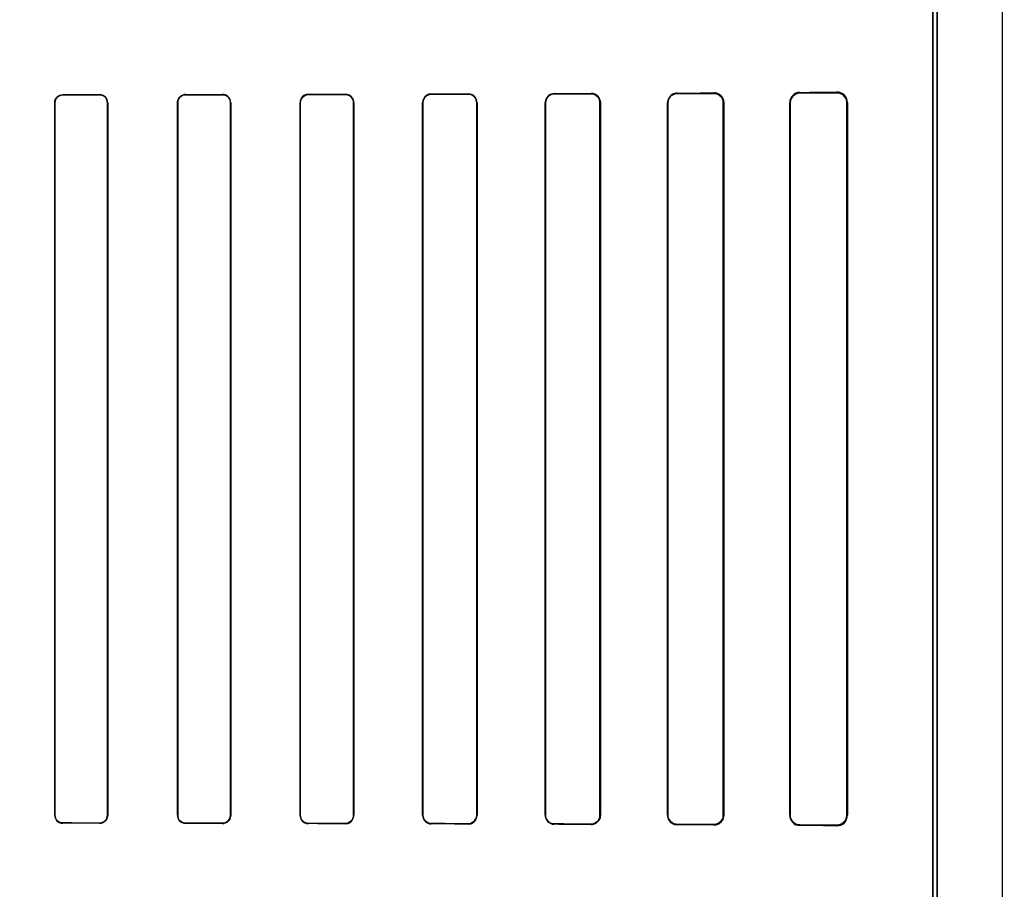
# Model space of a CAD drawing. Header units: millimetres. Extents: x 0 to 297, y 0 to 210.
# Tile 439 of 499: x 242.658 to 242.939, y 157.774 to 158.022. Entities that reach past the tile are written whole.
import ezdxf

# ---------------------------------------------------------------- set-up
doc = ezdxf.new("R2010")
doc.units = ezdxf.units.MM
doc.header["$LTSCALE"] = 16.335
doc.layers.get('0').update_dxf_attribs({"linetype": 'CONTINUOUS'})
for name, color, linetype in [('AXES_REF', 7, 'CONTINUOUS'), ('INTFCLR_1', 7, 'CONTINUOUS'), ('INTFCLR_72935', 7, 'CONTINUOUS')]:
    doc.layers.add(name, color=color, linetype=linetype)

msp = doc.modelspace()

# ---------------------------------------------------------------- linework, layer by layer
at = {"color": 7, "linetype": 'Continuous'}
for radius in [6.787079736, 6.7865, 6.743039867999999]:
    msp.add_circle((241.4889109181, 154.7114647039), radius, dxfattribs=at)
for radius, start, end in [(6.72, 278.2771290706, 261.7228709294), (6.874, 113.0826918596, 346.8308908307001)]:
    msp.add_arc((241.4889109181, 154.7114647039), radius, start, end, dxfattribs=at)
at = {"layer": 'AXES_REF', "color": 9, "linetype": 'Continuous'}
msp.add_circle((241.4889109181, 154.7114647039), 4.150003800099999, dxfattribs=at)
msp.add_arc((241.4889109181, 154.7114647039), 6.191158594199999, 94.4118118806, 85.5881881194, dxfattribs=at)
at = {"layer": 'INTFCLR_1', "color": 6, "linetype": 'Continuous'}
for p, q in [((242.9379587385, 159.0304665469), (242.9379587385, 157.1614547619)), ((242.9181930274, 158.3777682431), (242.9181930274, 157.5341412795)), ((242.9194273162, 157.5341413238), (242.9194273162, 158.3777682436)), ((242.6680661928, 157.9979547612), (242.6680661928, 157.7949547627)), ((242.6681431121, 157.9979547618), (242.6681431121, 157.7949547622)), ((242.6830875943, 157.7949547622), (242.6830875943, 157.9979547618)), ((242.6831658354, 157.7949547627), (242.6831658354, 157.9979547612)), ((242.7030186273, 157.9979547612), (242.7030186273, 157.7949547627)), ((242.7030984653, 157.9979547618), (242.7030984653, 157.7949547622)), ((242.7181382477, 157.7949547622), (242.7181382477, 157.9979547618)), ((242.7182200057, 157.7949547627), (242.7182200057, 157.9979547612)), ((242.7379555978, 157.9979547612), (242.7379555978, 157.7949547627)), ((242.7380396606, 157.9979547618), (242.7380396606, 157.7949547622)), ((242.7532040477, 157.7949547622), (242.7532040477, 157.9979547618)), ((242.7532908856, 157.7949547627), (242.7532908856, 157.9979547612)), ((242.7728742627, 157.9979547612), (242.7728742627, 157.7949547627)), ((242.7729644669, 157.9979547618), (242.7729644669, 157.7949547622)), ((242.7882878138, 157.7949547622), (242.7882878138, 157.9979547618)), ((242.7883821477, 157.7949547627), (242.7883821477, 157.9979547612)), ((242.8077697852, 157.9979547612), (242.8077697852, 157.7949547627)), ((242.8078692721, 157.9979547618), (242.8078692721, 157.7949547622)), ((242.8233942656, 157.7949547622), (242.8233942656, 157.9979547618)), ((242.8235003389, 157.7949547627), (242.8235003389, 157.9979547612)), ((242.8426329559, 157.9979547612), (242.8426329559, 157.7949547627)), ((242.8427477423, 157.9979547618), (242.8427477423, 157.7949547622)), ((242.8585322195, 157.7949547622), (242.8585322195, 157.9979547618)), ((242.8586591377, 157.7949547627), (242.8586591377, 157.9979547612)), ((242.8774417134, 157.9979547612), (242.8774417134, 157.7949547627)), ((242.8775869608, 157.9979547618), (242.8775869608, 157.7949547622)), ((242.8937220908, 157.7949547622), (242.8937220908, 157.9979547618)), ((242.8938995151, 157.7949547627), (242.8938995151, 157.9979547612))]:
    msp.add_line(p, q, dxfattribs=at)
at = {"layer": 'INTFCLR_1', "color": 9, "linetype": 'Continuous'}
for p, q in [((242.6703566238, 158.0001707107), (242.6703566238, 158.0002478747)), ((242.6808566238, 158.0002609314), (242.6808566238, 158.000182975)), ((242.7053566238, 158.0002162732), (242.7053566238, 158.0002964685)), ((242.7158566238, 158.0003139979), (242.7158566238, 158.0002326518)), ((242.7403566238, 158.0002761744), (242.7403566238, 158.0003607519)), ((242.7508566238, 158.0003835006), (242.7508566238, 158.0002972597)), ((242.7753566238, 158.0003527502), (242.7753566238, 158.0004437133)), ((242.7858566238, 158.0004729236), (242.7858566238, 158.0003794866)), ((242.8103566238, 158.0004498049), (242.8103566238, 158.0005504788)), ((242.8208566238, 158.0005884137), (242.8208566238, 158.0004837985)), ((242.8453566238, 158.0005740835), (242.8453566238, 158.0006909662)), ((242.8558566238, 158.0007425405), (242.8558566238, 158.0006184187)), ((242.8803566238, 158.0007396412), (242.8803566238, 158.0008897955)), ((242.8908566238, 158.0009709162), (242.8908566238, 158.0008018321)), ((242.6680661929, 157.9979547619), (242.6681431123, 157.9979547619)), ((242.6830875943, 157.9979547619), (242.6831658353, 157.9979547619)), ((242.7030186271, 157.9979547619), (242.7030984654, 157.9979547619)), ((242.7181382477, 157.9979547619), (242.7182200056, 157.9979547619)), ((242.7379555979, 157.9979547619), (242.7380396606, 157.9979547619)), ((242.7532040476, 157.9979547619), (242.7532908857, 157.9979547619)), ((242.7728742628, 157.9979547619), (242.772964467, 157.9979547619)), ((242.7882878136, 157.9979547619), (242.7883821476, 157.9979547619)), ((242.8077697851, 157.9979547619), (242.8078692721, 157.9979547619)), ((242.8233942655, 157.9979547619), (242.8235003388, 157.9979547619)), ((242.8426329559, 157.9979547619), (242.8427477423, 157.9979547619)), ((242.8585322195, 157.9979547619), (242.8586591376, 157.9979547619)), ((242.8774417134, 157.9979547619), (242.8775869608, 157.9979547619)), ((242.8937220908, 157.9979547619), (242.8938995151, 157.9979547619)), ((242.6681431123, 157.7949547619), (242.6680661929, 157.7949547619)), ((242.6703566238, 157.7926616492), (242.6703566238, 157.7927388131)), ((242.6808566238, 157.7927265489), (242.6808566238, 157.7926485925)), ((242.6831658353, 157.7949547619), (242.6830875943, 157.7949547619)), ((242.7030984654, 157.7949547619), (242.7030186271, 157.7949547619)), ((242.7053566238, 157.7926130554), (242.7053566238, 157.7926932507)), ((242.7158566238, 157.7926768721), (242.7158566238, 157.7925955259)), ((242.7182200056, 157.7949547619), (242.7181382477, 157.7949547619)), ((242.7380396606, 157.7949547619), (242.7379555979, 157.7949547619)), ((242.7403566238, 157.7925487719), (242.7403566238, 157.7926333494)), ((242.7508566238, 157.7926122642), (242.7508566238, 157.7925260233)), ((242.7532908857, 157.7949547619), (242.7532040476, 157.7949547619)), ((242.772964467, 157.7949547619), (242.7728742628, 157.7949547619)), ((242.7753566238, 157.7924658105), (242.7753566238, 157.7925567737)), ((242.7858566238, 157.7925300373), (242.7858566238, 157.7924366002)), ((242.7883821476, 157.7949547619), (242.7882878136, 157.7949547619)), ((242.8078692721, 157.7949547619), (242.8077697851, 157.7949547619)), ((242.8103566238, 157.7923590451), (242.8103566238, 157.7924597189)), ((242.8208566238, 157.7924257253), (242.8208566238, 157.7923211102)), ((242.8235003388, 157.7949547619), (242.8233942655, 157.7949547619)), ((242.8427477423, 157.7949547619), (242.8426329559, 157.7949547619)), ((242.8453566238, 157.7922185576), (242.8453566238, 157.7923354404)), ((242.8558566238, 157.7922911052), (242.8558566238, 157.7921669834)), ((242.8586591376, 157.7949547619), (242.8585322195, 157.7949547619)), ((242.8775869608, 157.7949547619), (242.8774417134, 157.7949547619)), ((242.8938995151, 157.7949547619), (242.8937220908, 157.7949547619)), ((242.8803566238, 157.7920197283), (242.8803566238, 157.7921698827)), ((242.8908566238, 157.7921076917), (242.8908566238, 157.7919386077))]:
    msp.add_line(p, q, dxfattribs=at)
at = {"layer": 'INTFCLR_1', "color": 7, "linetype": 'Continuous'}
for points in [[(242.8567094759, 158.0004821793), (242.8566219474, 158.0005096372), (242.8565324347, 158.0005343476), (242.8564410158, 158.0005561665), (242.8563478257, 158.000574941), (242.856252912, 158.0005905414), (242.8561562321, 158.0006028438), (242.856057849, 158.0006116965), (242.8559579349, 158.0006169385), (242.8558566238, 158.0006184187)], [(242.8917132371, 158.0006756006), (242.8916290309, 158.0007001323), (242.8915421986, 158.0007225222), (242.891452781, 158.0007425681), (242.8913611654, 158.000760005), (242.8912670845, 158.0007747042), (242.8911696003, 158.0007865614), (242.8910684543, 158.0007952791), (242.8909640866, 158.000800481), (242.8908566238, 158.0008018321)], [(242.8217284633, 157.7924661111), (242.8216387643, 157.7924368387), (242.8215470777, 157.7924105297), (242.8214534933, 157.7923873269), (242.8213581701, 157.7923673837), (242.821261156, 157.7923508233), (242.8211623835, 157.7923377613), (242.821061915, 157.7923283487), (242.8209599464, 157.7923227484), (242.8208566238, 157.7923211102)], [(242.8558566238, 157.7922911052), (242.8559519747, 157.7922923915), (242.8560481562, 157.7922971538), (242.8561450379, 157.7923054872), (242.8562432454, 157.7923175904), (242.8563418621, 157.7923334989), (242.8564384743, 157.7923527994), (242.8565322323, 157.7923751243), (242.8566238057, 157.7924004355), (242.8567131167, 157.7924285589)], [(242.8908566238, 157.7921076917), (242.8909640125, 157.7921090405), (242.8910683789, 157.7921142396), (242.8911695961, 157.7921229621), (242.8912672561, 157.7921348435), (242.8913615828, 157.7921495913), (242.8914534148, 157.7921670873), (242.8915429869, 157.7921871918), (242.8916299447, 157.7922096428), (242.8917142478, 157.7922342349)]]:
    msp.add_lwpolyline(points, dxfattribs=at)
at = {"layer": 'INTFCLR_1', "color": 6, "linetype": 'Continuous'}
for centre, radius, start, end in [((242.8803770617, 157.9979544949), 0.0029353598, 90.3989323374, 179.9948019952), ((242.8908827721, 157.997954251), 0.003016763, 0.0096903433, 90.4966240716), ((242.8803770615, 157.794955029), 0.0029353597, 180.005197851, 269.601072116), ((242.8908827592, 157.7949552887), 0.0030167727, 269.5036238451, 359.9900095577)]:
    msp.add_arc(centre, radius, start, end, dxfattribs=at)
for centre, major_axis, ratio, start_param, end_param in [((242.5531066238, 158.0014547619), (0.3650864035, 0), 0.0034906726, -1.2438455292, -1.2133136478), ((242.5531066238, 158.0014547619), (0.3860864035, 0), 0.0034906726, -1.2622347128, -1.2335556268), ((242.5531066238, 158.0014547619), (0.3650864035, 0), 0.0034906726, -1.140627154, -1.1087454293), ((242.5531066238, 158.0014547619), (0.3860864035, 0), 0.0034906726, -1.165444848, -1.1356558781), ((242.5531066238, 158.0014547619), (0.3650864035, 0), 0.0034906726, -1.0322457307, -0.9983944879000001), ((242.5531066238, 158.0014547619), (0.3860864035, 0), 0.0034906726, -1.0644388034, -1.0330623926), ((242.5531066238, 158.0014547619), (0.3650864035, 0), 0.0034906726, -0.9162996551, -0.8795209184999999), ((242.5531066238, 158.0014547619), (0.3860864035, 0), 0.0034906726, -0.9573995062, -0.9237350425), ((242.5531066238, 158.0014547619), (0.3650864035, 0), 0.0034906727, -0.7888979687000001, -0.7475038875), ((242.5531066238, 158.0014547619), (0.3860864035, 0), 0.0034906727, -0.8415583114, -0.8044638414), ((242.5531066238, 158.0014547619), (0.3650864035, 0), 0.0034906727, -0.642674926, -0.5930216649), ((242.5531066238, 158.0014547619), (0.3860864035, 0), 0.0034906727, -0.7121557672, -0.6694696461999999), ((242.5531066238, 158.0014547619), (0.3650864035, 0), 0.0034906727, -0.4592997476, -0.3894356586), ((242.5531066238, 158.0014547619), (0.3860864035, 0), 0.0034906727, -0.5593349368, -0.5057648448), ((242.5531066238, 157.791454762), (0.3860864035, 0), 0.0034906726, 1.2335556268, 1.2622347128), ((242.5531066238, 157.791454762), (0.3650864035, 0), 0.0034906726, 1.2133136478, 1.2438455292), ((242.5531066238, 157.7914547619), (0.3860864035, 0), 0.0034906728, 1.1356558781, 1.165444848), ((242.5531066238, 157.7914547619), (0.3650864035, 0), 0.0034906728, 1.1087454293, 1.140627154), ((242.5531066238, 157.7914547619), (0.3860864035, 0), 0.0034906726, 1.0330623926, 1.0644388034), ((242.5531066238, 157.7914547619), (0.3650864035, 0), 0.0034906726, 0.9983944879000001, 1.0322457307), ((242.5531066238, 157.7914547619), (0.3860864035, 0), 0.0034906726, 0.9237350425, 0.9573995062), ((242.5531066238, 157.7914547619), (0.3650864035, 0), 0.0034906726, 0.8795209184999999, 0.9162996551), ((242.5531066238, 157.791454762), (0.3860864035, 0), 0.0034906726, 0.8044638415, 0.8415583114), ((242.5531066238, 157.791454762), (0.3650864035, 0), 0.0034906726, 0.7475038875, 0.7888979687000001), ((242.5531066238, 157.7914547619), (0.3860864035, 0), 0.0034906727, 0.6694696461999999, 0.7121557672), ((242.5531066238, 157.7914547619), (0.3650864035, 0), 0.0034906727, 0.5930216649, 0.642674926), ((242.5531066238, 157.7914547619), (0.3860864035, 0), 0.0034906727, 0.5057648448, 0.5593349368), ((242.5531066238, 157.7914547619), (0.3650864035, 0), 0.0034906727, 0.3894356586, 0.4592997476)]:
    msp.add_ellipse(centre, major_axis=major_axis, ratio=ratio, start_param=start_param, end_param=end_param, dxfattribs=at)
for points, knots in [([(242.6680661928, 157.9979547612), (242.6680661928, 157.9984741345), (242.6684807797, 157.9996798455), (242.6697080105, 158.0002471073), (242.6703566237, 158.0002478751)], [0, 0, 0, 0, 0.4446738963, 1, 1, 1, 1]), ([(242.6703566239, 158.0001707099), (242.6697813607, 158.0001700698), (242.6686031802, 157.9996845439), (242.6681431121, 157.9985093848), (242.6681431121, 157.9979547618)], [0, 0, 0, 0, 0.5091339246, 1, 1, 1, 1]), ([(242.6831658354, 157.9979547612), (242.6831658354, 157.9984683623), (242.6827576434, 157.9996807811), (242.6815189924, 158.0002617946), (242.6808566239, 158.000260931)], [0, 0, 0, 0, 0.4367466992, 1, 1, 1, 1]), ([(242.6830875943, 157.9979547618), (242.6830875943, 157.9984524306), (242.6826916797, 157.9996241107), (242.6814951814, 158.0001837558), (242.6808566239, 158.0001829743)], [0, 0, 0, 0, 0.4380012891, 1, 1, 1, 1]), ([(242.705356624, 158.0002964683), (242.7048032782, 158.000295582), (242.7035685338, 157.9998449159), (242.7030186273, 157.9985945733), (242.7030186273, 157.9979547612)], [0, 0, 0, 0, 0.4637660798, 1, 1, 1, 1]), ([(242.705356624, 158.0002162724), (242.7049042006, 158.0002155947), (242.7037285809, 157.9998681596), (242.7030984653, 157.9986507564), (242.7030984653, 157.9979547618)], [0, 0, 0, 0, 0.3939538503, 1, 1, 1, 1]), ([(242.7182200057, 157.9979547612), (242.7182200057, 157.9984711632), (242.7178119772, 157.9997098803), (242.7165431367, 158.0003151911), (242.7158566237, 158.0003139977)], [0, 0, 0, 0, 0.4292917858, 1, 1, 1, 1]), ([(242.7181382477, 157.9979547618), (242.7181382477, 157.9984558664), (242.717741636, 157.9996523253), (242.7165169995, 158.0002337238), (242.7158566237, 158.0002326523)], [0, 0, 0, 0, 0.4314357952, 1, 1, 1, 1]), ([(242.7403566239, 158.0003607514), (242.7397763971, 158.0003595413), (242.7385061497, 157.9998828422), (242.7379555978, 157.9986003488), (242.7379555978, 157.9979547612)], [0, 0, 0, 0, 0.4733403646, 1, 1, 1, 1]), ([(242.7403566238, 158.0002761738), (242.7398830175, 158.000275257), (242.7386746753, 157.9999087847), (242.7380396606, 157.9986603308), (242.7380396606, 157.9979547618)], [0, 0, 0, 0, 0.4016424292, 1, 1, 1, 1]), ([(242.7532908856, 157.9979547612), (242.7532908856, 157.9984740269), (242.7528837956, 157.9997469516), (242.7515754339, 158.0003851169), (242.7508566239, 158.0003835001)], [0, 0, 0, 0, 0.4194129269, 1, 1, 1, 1]), ([(242.7532040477, 157.9979547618), (242.7532040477, 157.9984596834), (242.7528071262, 157.9996881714), (242.7515459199, 158.0002986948), (242.7508566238, 158.0002972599)], [0, 0, 0, 0, 0.4228048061, 1, 1, 1, 1]), ([(242.7753566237, 158.0004437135), (242.774885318, 158.0004424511), (242.7735985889, 158.0000858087), (242.7728742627, 157.9987444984), (242.7728742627, 157.9979547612)], [0, 0, 0, 0, 0.3737436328, 1, 1, 1, 1]), ([(242.7753566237, 158.0003527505), (242.7749081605, 158.0003516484), (242.7736695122, 158.0000138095), (242.7729644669, 157.998720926), (242.7729644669, 157.9979547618)], [0, 0, 0, 0, 0.3692194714, 1, 1, 1, 1]), ([(242.7883821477, 157.9979547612), (242.7883821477, 157.9984747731), (242.7879791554, 157.9997910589), (242.7866196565, 158.0004751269), (242.7858566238, 158.0004729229)], [0, 0, 0, 0, 0.4052942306, 1, 1, 1, 1]), ([(242.7882878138, 157.9979547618), (242.7882878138, 157.9984633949), (242.7878915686, 157.9997323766), (242.7865837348, 158.0003814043), (242.7858566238, 158.0003794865)], [0, 0, 0, 0, 0.4115998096, 1, 1, 1, 1]), ([(242.8103566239, 158.0005504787), (242.8098370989, 158.0005486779), (242.8084901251, 158.00014719), (242.8077697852, 157.9987518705), (242.8077697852, 157.9979547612)], [0, 0, 0, 0, 0.3945870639, 1, 1, 1, 1]), ([(242.8103566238, 158.0004498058), (242.8098379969, 158.0004481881), (242.8085384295, 158.0000432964), (242.8078692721, 157.9987032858), (242.8078692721, 157.9979547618)], [0, 0, 0, 0, 0.4092870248, 1, 1, 1, 1]), ([(242.8235003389, 157.9979547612), (242.8235003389, 157.9984586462), (242.8231207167, 157.9998277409), (242.8216925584, 158.0005915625), (242.8208566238, 158.0005884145)], [0, 0, 0, 0, 0.3760825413, 1, 1, 1, 1]), ([(242.8233942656, 157.9979547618), (242.8233942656, 157.9984604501), (242.8230080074, 157.9997799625), (242.8216389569, 158.0004864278), (242.8208566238, 158.0004837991)], [0, 0, 0, 0, 0.392607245, 1, 1, 1, 1]), ([(242.8453566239, 158.0006909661), (242.8448520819, 158.0006886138), (242.8434427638, 158.0003079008), (242.8426329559, 157.9988338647), (242.8426329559, 157.9979547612)], [0, 0, 0, 0, 0.3646494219, 1, 1, 1, 1]), ([(242.8453566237, 158.0005740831), (242.8448920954, 158.0005722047), (242.8435464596, 158.000226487), (242.8427477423, 157.9988135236), (242.8427477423, 157.9979547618)], [0, 0, 0, 0, 0.351042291, 1, 1, 1, 1]), ([(242.8586591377, 157.9979547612), (242.8586591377, 157.9984364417), (242.8583078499, 157.9998748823), (242.8567895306, 158.000747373), (242.8558566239, 158.000742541)], [0, 0, 0, 0, 0.3405065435, 1, 1, 1, 1]), ([(242.8803566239, 158.0007396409), (242.879815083, 158.0007366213), (242.8783756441, 158.0003200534), (242.8775869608, 157.9988230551), (242.8775869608, 157.9979547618)], [0, 0, 0, 0, 0.3841203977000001, 1, 1, 1, 1]), ([(242.6680661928, 157.7949547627), (242.6680661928, 157.794441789), (242.6684740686, 157.7932375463), (242.6697019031, 157.7926624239), (242.6703566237, 157.7926616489)], [0, 0, 0, 0, 0.4393046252, 1, 1, 1, 1]), ([(242.6681431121, 157.7949547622), (242.6681431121, 157.7944515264), (242.6685452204, 157.7932860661), (242.6697310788, 157.7927395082), (242.6703566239, 157.7927388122)], [0, 0, 0, 0, 0.4458222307, 1, 1, 1, 1]), ([(242.6808566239, 157.792648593), (242.6813970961, 157.7926478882), (242.6826156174, 157.7930837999), (242.6831658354, 157.7943182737), (242.6831658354, 157.7949547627)], [0, 0, 0, 0, 0.4592100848, 1, 1, 1, 1]), ([(242.6808566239, 157.7927265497), (242.6814382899, 157.7927258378), (242.6826263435, 157.7932156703), (242.6830875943, 157.7943987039), (242.6830875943, 157.7949547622)], [0, 0, 0, 0, 0.5112541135, 1, 1, 1, 1]), ([(242.7030186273, 157.7949547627), (242.7030186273, 157.7944389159), (242.7034265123, 157.7932111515), (242.7046806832, 157.7926141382), (242.705356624, 157.7926130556)], [0, 0, 0, 0, 0.4328342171, 1, 1, 1, 1]), ([(242.7030984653, 157.7949547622), (242.7030984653, 157.7944545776), (242.7034945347, 157.7932683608), (242.7047056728, 157.7926942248), (242.705356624, 157.7926932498)], [0, 0, 0, 0, 0.434513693, 1, 1, 1, 1]), ([(242.7158566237, 157.7925955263), (242.7164192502, 157.7925945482), (242.7176682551, 157.7930508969), (242.7182200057, 157.7943127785), (242.7182200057, 157.7949547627)], [0, 0, 0, 0, 0.4670612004, 1, 1, 1, 1]), ([(242.7158566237, 157.7926768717), (242.7163162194, 157.7926761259), (242.7175045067, 157.7930268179), (242.7181382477, 157.7942552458), (242.7181382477, 157.7949547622)], [0, 0, 0, 0, 0.3965069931, 1, 1, 1, 1]), ([(242.7379555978, 157.7949547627), (242.7379555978, 157.7944357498), (242.73836296, 157.7931770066), (242.7396520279, 157.792550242), (242.7403566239, 157.7925487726)], [0, 0, 0, 0, 0.4241651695, 1, 1, 1, 1]), ([(242.7380396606, 157.7949547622), (242.7380396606, 157.7944506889), (242.7384362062, 157.793235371), (242.7396798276, 157.7926346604), (242.7403566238, 157.7926333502)], [0, 0, 0, 0, 0.4268657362, 1, 1, 1, 1]), ([(242.7508566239, 157.7925260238), (242.7513078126, 157.792525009), (242.7525666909, 157.7928589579), (242.7532908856, 157.7941726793), (242.7532908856, 157.7949547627)], [0, 0, 0, 0, 0.3658474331, 1, 1, 1, 1]), ([(242.7508566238, 157.7926122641), (242.7514239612, 157.7926110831), (242.7526661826, 157.7930737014), (242.7532040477, 157.7943256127), (242.7532040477, 157.7949547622)], [0, 0, 0, 0, 0.4741698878, 1, 1, 1, 1]), ([(242.7728742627, 157.7949547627), (242.7728742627, 157.7944326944), (242.7732800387, 157.7931342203), (242.7746141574, 157.7924677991), (242.7753566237, 157.7924658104)], [0, 0, 0, 0, 0.4128532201, 1, 1, 1, 1]), ([(242.7729644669, 157.7949547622), (242.7729644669, 157.7944465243), (242.7733609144, 157.7931941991), (242.7746460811, 157.7925585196), (242.7753566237, 157.7925567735)], [0, 0, 0, 0, 0.417004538, 1, 1, 1, 1]), ([(242.7858566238, 157.792436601), (242.7863424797, 157.7924351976), (242.787652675, 157.7927985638), (242.7883821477, 157.7941599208), (242.7883821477, 157.7949547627)], [0, 0, 0, 0, 0.3793690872, 1, 1, 1, 1]), ([(242.7858566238, 157.7925300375), (242.7863173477, 157.7925288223), (242.7875769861, 157.7928719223), (242.7882878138, 157.7941830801), (242.7882878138, 157.7949547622)], [0, 0, 0, 0, 0.3738418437, 1, 1, 1, 1]), ([(242.8077697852, 157.7949547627), (242.8077697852, 157.7944367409), (242.8081640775, 157.7930881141), (242.809557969, 157.7923618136), (242.8103566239, 157.7923590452)], [0, 0, 0, 0, 0.3934298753, 1, 1, 1, 1]), ([(242.8078692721, 157.7949547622), (242.8078692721, 157.7944451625), (242.8082617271, 157.7931468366), (242.8095997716, 157.7924620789), (242.8103566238, 157.7924597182)], [0, 0, 0, 0, 0.4023826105, 1, 1, 1, 1]), ([(242.8208566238, 157.7924257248), (242.8213638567, 157.7924240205), (242.822684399, 157.7928084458), (242.8233942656, 157.7941740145), (242.8233942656, 157.7949547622)], [0, 0, 0, 0, 0.3938216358, 1, 1, 1, 1]), ([(242.8426329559, 157.7949547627), (242.8426329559, 157.794458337), (242.8429992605, 157.793049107), (242.8444701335, 157.7922226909), (242.8453566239, 157.7922185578)], [0, 0, 0, 0, 0.3589677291, 1, 1, 1, 1]), ([(242.8427477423, 157.7949547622), (242.8427477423, 157.7944600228), (242.843117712, 157.7931060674), (242.8445253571, 157.7923388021), (242.8453566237, 157.7923354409)], [0, 0, 0, 0, 0.3731030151, 1, 1, 1, 1]), ([(242.8558566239, 157.7921669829), (242.8563963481, 157.7921641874), (242.8578503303, 157.7925650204), (242.8586591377, 157.7940745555), (242.8586591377, 157.7949547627)], [0, 0, 0, 0, 0.3801090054, 1, 1, 1, 1]), ([(242.8775869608, 157.7949547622), (242.8775869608, 157.7944790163), (242.8779312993, 157.79305232), (242.8794284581, 157.7921750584), (242.8803566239, 157.792169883)], [0, 0, 0, 0, 0.3388682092, 1, 1, 1, 1])]:
    msp.add_open_spline(points, degree=3, knots=knots, dxfattribs=at)
at = {"layer": 'INTFCLR_1', "color": 7, "linetype": 'Continuous'}
for points, knots in [([(242.8585322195, 157.9979547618), (242.8585323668, 157.998418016), (242.8581938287, 157.9997974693), (242.8567445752, 158.0006034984), (242.8558566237, 158.0006184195)], [0, 0, 0, 0, 0.3428133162, 1, 1, 1, 1]), ([(242.8937220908, 157.9979547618), (242.8937218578, 157.9984413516), (242.8933682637, 157.9999131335), (242.8918150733, 158.0007955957), (242.8908566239, 158.0008018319)], [0, 0, 0, 0, 0.3367264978, 1, 1, 1, 1]), ([(242.8208566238, 157.7923211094), (242.821395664, 157.792324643), (242.8227719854, 157.7927257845), (242.8235059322, 157.7941514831), (242.8235003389, 157.7949547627)], [0, 0, 0, 0, 0.4015729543, 1, 1, 1, 1]), ([(242.8235003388, 157.7949547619), (242.82350034, 157.7944824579), (242.8232065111, 157.7933950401), (242.8222916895, 157.7926611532), (242.8217284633, 157.7924661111)], [0, 0, 0, 0, 0.4420893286, 1, 1, 1, 1]), ([(242.8558566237, 157.7922911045), (242.8563577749, 157.7922980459), (242.8577411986, 157.7926511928), (242.8585364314, 157.7941011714), (242.8585322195, 157.7949547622)], [0, 0, 0, 0, 0.3699432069, 1, 1, 1, 1]), ([(242.8908566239, 157.7921076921), (242.8914310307, 157.7921121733), (242.8929215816, 157.7925295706), (242.8937254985, 157.7940763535), (242.8937220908, 157.7949547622)], [0, 0, 0, 0, 0.3953804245, 1, 1, 1, 1])]:
    msp.add_open_spline(points, degree=3, knots=knots, dxfattribs=at)
at = {"layer": 'INTFCLR_72935', "color": 6, "linetype": 'Continuous'}
for p, q in [((242.9379587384, 159.0304783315), (242.9379587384, 157.1614547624)), ((242.9181930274, 157.5320914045), (242.9181930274, 158.3798181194)), ((242.919427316, 158.3810712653), (242.919427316, 157.5308382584)), ((242.6680661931, 157.7949547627), (242.6680661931, 157.9979547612)), ((242.6681431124, 157.7949547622), (242.6681431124, 157.9979547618)), ((242.6830875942, 157.9979547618), (242.6830875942, 157.7949547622)), ((242.6831658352, 157.9979547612), (242.6831658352, 157.7949547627)), ((242.7030186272, 157.7949547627), (242.7030186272, 157.9979547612)), ((242.7030984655, 157.7949547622), (242.7030984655, 157.9979547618)), ((242.7181382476, 157.9979547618), (242.7181382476, 157.7949547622)), ((242.7182200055, 157.9979547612), (242.7182200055, 157.7949547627)), ((242.737955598, 157.7949547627), (242.737955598, 157.9979547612)), ((242.7380396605, 157.7949547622), (242.7380396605, 157.9979547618)), ((242.7532040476, 157.9979547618), (242.7532040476, 157.7949547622)), ((242.7532908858, 157.9979547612), (242.7532908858, 157.7949547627)), ((242.7728742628, 157.7949547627), (242.7728742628, 157.9979547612)), ((242.7729644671, 157.7949547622), (242.7729644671, 157.9979547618)), ((242.7882878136, 157.9979547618), (242.7882878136, 157.7949547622)), ((242.7883821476, 157.9979547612), (242.7883821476, 157.7949547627)), ((242.8077697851, 157.7949547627), (242.8077697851, 157.9979547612)), ((242.8078692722, 157.7949547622), (242.8078692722, 157.9979547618)), ((242.8233942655, 157.9979547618), (242.8233942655, 157.7949547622)), ((242.8235003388, 157.9979547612), (242.8235003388, 157.7949547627)), ((242.842632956, 157.7949547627), (242.842632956, 157.9979547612)), ((242.8427477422, 157.7949547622), (242.8427477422, 157.9979547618)), ((242.8585322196, 157.9979547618), (242.8585322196, 157.7949547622)), ((242.8586591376, 157.9979547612), (242.8586591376, 157.7949547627)), ((242.8774417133, 157.7949547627), (242.8774417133, 157.9979547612)), ((242.8775869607, 157.7949547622), (242.8775869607, 157.9979547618)), ((242.8937220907, 157.9979547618), (242.8937220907, 157.7949547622)), ((242.8938995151, 157.9979547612), (242.8938995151, 157.7949547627))]:
    msp.add_line(p, q, dxfattribs=at)
at = {"layer": 'INTFCLR_72935', "color": 9, "linetype": 'Continuous'}
for p, q in [((242.6703566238, 158.0002478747), (242.6703566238, 158.0001707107)), ((242.6808566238, 158.000182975), (242.6808566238, 158.0002609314)), ((242.7053566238, 158.0002964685), (242.7053566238, 158.0002162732)), ((242.7158566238, 158.0002326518), (242.7158566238, 158.0003139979)), ((242.7403566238, 158.0003607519), (242.7403566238, 158.0002761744)), ((242.7508566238, 158.0002972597), (242.7508566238, 158.0003835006)), ((242.7753566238, 158.0004437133), (242.7753566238, 158.0003527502)), ((242.7858566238, 158.0003794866), (242.7858566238, 158.0004729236)), ((242.8103566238, 158.0005504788), (242.8103566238, 158.0004498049)), ((242.8208566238, 158.0004837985), (242.8208566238, 158.0005884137)), ((242.8453566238, 158.0006909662), (242.8453566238, 158.0005740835)), ((242.8558566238, 158.0006184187), (242.8558566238, 158.0007425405)), ((242.8803566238, 158.0008897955), (242.8803566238, 158.0007396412)), ((242.8908566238, 158.0008018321), (242.8908566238, 158.0009709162)), ((242.6681431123, 157.9979547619), (242.6680661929, 157.9979547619)), ((242.6831658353, 157.9979547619), (242.6830875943, 157.9979547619)), ((242.7030984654, 157.9979547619), (242.7030186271, 157.9979547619)), ((242.7182200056, 157.9979547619), (242.7181382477, 157.9979547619)), ((242.7380396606, 157.9979547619), (242.7379555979, 157.9979547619)), ((242.7532908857, 157.9979547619), (242.7532040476, 157.9979547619)), ((242.772964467, 157.9979547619), (242.7728742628, 157.9979547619)), ((242.7883821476, 157.9979547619), (242.7882878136, 157.9979547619)), ((242.8078692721, 157.9979547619), (242.8077697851, 157.9979547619)), ((242.8235003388, 157.9979547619), (242.8233942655, 157.9979547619)), ((242.8427477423, 157.9979547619), (242.8426329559, 157.9979547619)), ((242.8586591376, 157.9979547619), (242.8585322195, 157.9979547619)), ((242.8775869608, 157.9979547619), (242.8774417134, 157.9979547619)), ((242.8938995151, 157.9979547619), (242.8937220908, 157.9979547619)), ((242.6680661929, 157.7949547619), (242.6681431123, 157.7949547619)), ((242.6703566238, 157.7927388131), (242.6703566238, 157.7926616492)), ((242.6808566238, 157.7926485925), (242.6808566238, 157.7927265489)), ((242.6830875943, 157.7949547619), (242.6831658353, 157.7949547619)), ((242.7030186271, 157.7949547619), (242.7030984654, 157.7949547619)), ((242.7053566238, 157.7926932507), (242.7053566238, 157.7926130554)), ((242.7158566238, 157.7925955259), (242.7158566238, 157.7926768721)), ((242.7181382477, 157.7949547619), (242.7182200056, 157.7949547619)), ((242.7379555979, 157.7949547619), (242.7380396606, 157.7949547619)), ((242.7403566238, 157.7926333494), (242.7403566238, 157.7925487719)), ((242.7508566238, 157.7925260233), (242.7508566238, 157.7926122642)), ((242.7532040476, 157.7949547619), (242.7532908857, 157.7949547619)), ((242.7728742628, 157.7949547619), (242.772964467, 157.7949547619)), ((242.7753566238, 157.7925567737), (242.7753566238, 157.7924658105)), ((242.7858566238, 157.7924366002), (242.7858566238, 157.7925300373)), ((242.7882878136, 157.7949547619), (242.7883821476, 157.7949547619)), ((242.8077697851, 157.7949547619), (242.8078692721, 157.7949547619)), ((242.8103566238, 157.7924597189), (242.8103566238, 157.7923590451)), ((242.8208566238, 157.7923211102), (242.8208566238, 157.7924257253)), ((242.8233942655, 157.7949547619), (242.8235003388, 157.7949547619)), ((242.8426329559, 157.7949547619), (242.8427477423, 157.7949547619)), ((242.8453566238, 157.7923354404), (242.8453566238, 157.7922185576)), ((242.8558566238, 157.7921669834), (242.8558566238, 157.7922911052)), ((242.8585322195, 157.7949547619), (242.8586591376, 157.7949547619)), ((242.8774417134, 157.7949547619), (242.8775869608, 157.7949547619)), ((242.8937220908, 157.7949547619), (242.8938995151, 157.7949547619)), ((242.8803566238, 157.7921698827), (242.8803566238, 157.7920197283)), ((242.8908566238, 157.7919386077), (242.8908566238, 157.7921076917))]:
    msp.add_line(p, q, dxfattribs=at)
at = {"layer": 'INTFCLR_72935', "color": 7, "linetype": 'Continuous'}
for points in [[(242.8217284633, 158.0004434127), (242.8216387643, 158.0004726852), (242.8215470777, 158.0004989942), (242.8214534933, 158.0005221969), (242.8213581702, 158.0005421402), (242.821261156, 158.0005587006), (242.8211623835, 158.0005717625), (242.821061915, 158.0005811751), (242.8209599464, 158.0005867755), (242.8208566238, 158.0005884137)], [(242.8567259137, 158.0006083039), (242.8566396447, 158.0006345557), (242.8565509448, 158.0006584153), (242.8564598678, 158.000679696), (242.8563668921, 158.0006981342), (242.8562716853, 158.0007136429), (242.856173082, 158.0007261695), (242.8560707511, 158.0007354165), (242.8559652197, 158.0007409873), (242.8558566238, 158.0007425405)], [(242.8558566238, 158.0006184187), (242.8559519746, 158.0006171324), (242.856048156, 158.0006123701), (242.8561450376, 158.0006040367), (242.8562432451, 158.0005919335), (242.8563418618, 158.0005760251), (242.8564384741, 158.0005567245), (242.8565322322, 158.0005343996), (242.8566238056, 158.0005090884), (242.8567131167, 158.0004809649)], [(242.8908566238, 158.0008018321), (242.8909640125, 158.0008004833), (242.8910683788, 158.0007952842), (242.891169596, 158.0007865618), (242.8912672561, 158.0007746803), (242.8913615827, 158.0007599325), (242.8914534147, 158.0007424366), (242.8915429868, 158.000722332), (242.8916299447, 158.000699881), (242.8917142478, 158.000675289)], [(242.8567094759, 157.7924273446), (242.8566219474, 157.7923998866), (242.8565324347, 157.7923751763), (242.8564410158, 157.7923533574), (242.8563478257, 157.7923345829), (242.856252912, 157.7923189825), (242.8561562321, 157.7923066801), (242.856057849, 157.7922978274), (242.8559579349, 157.7922925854), (242.8558566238, 157.7922911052)], [(242.8558566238, 157.7921669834), (242.8559647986, 157.7921685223), (242.8560699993, 157.7921740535), (242.8561720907, 157.7921832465), (242.8562705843, 157.7921957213), (242.8563657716, 157.7922111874), (242.8564587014, 157.7922295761), (242.8565496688, 157.7922507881), (242.8566382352, 157.7922745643), (242.8567243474, 157.792300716)], [(242.8917132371, 157.7922339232), (242.8916290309, 157.7922093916), (242.8915421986, 157.7921870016), (242.8914527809, 157.7921669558), (242.8913611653, 157.7921495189), (242.8912670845, 157.7921348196), (242.8911696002, 157.7921229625), (242.8910684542, 157.7921142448), (242.8909640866, 157.7921090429), (242.8908566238, 157.7921076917)]]:
    msp.add_lwpolyline(points, dxfattribs=at)
at = {"layer": 'INTFCLR_72935', "color": 6, "linetype": 'Continuous'}
for centre, radius, start, end in [((242.8803770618, 157.9979544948), 0.0029353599, 90.3989349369, 179.9947995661), ((242.8908827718, 157.9979542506), 0.0030167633, 0.009698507, 90.4966201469), ((242.8803770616, 157.7949550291), 0.0029353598, 180.0052003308, 269.6010695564), ((242.8908827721, 157.7949552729), 0.003016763, 269.5033740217, 359.9903090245)]:
    msp.add_arc(centre, radius, start, end, dxfattribs=at)
for centre, major_axis, ratio, start_param, end_param in [((242.5531066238, 158.0014547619), (0.3650864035, 0), 0.0034906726, -1.2438455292, -1.2133136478), ((242.5531066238, 158.0014547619), (0.3860864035, 0), 0.0034906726, -1.2622347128, -1.2335556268), ((242.5531066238, 158.0014547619), (0.3650864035, 0), 0.0034906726, -1.140627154, -1.1087454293), ((242.5531066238, 158.0014547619), (0.3860864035, 0), 0.0034906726, -1.165444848, -1.1356558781), ((242.5531066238, 158.0014547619), (0.3650864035, 0), 0.0034906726, -1.0322457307, -0.9983944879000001), ((242.5531066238, 158.0014547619), (0.3860864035, 0), 0.0034906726, -1.0644388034, -1.0330623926), ((242.5531066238, 158.0014547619), (0.3650864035, 0), 0.0034906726, -0.9162996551, -0.8795209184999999), ((242.5531066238, 158.0014547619), (0.3860864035, 0), 0.0034906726, -0.9573995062, -0.9237350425), ((242.5531066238, 158.0014547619), (0.3650864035, 0), 0.0034906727, -0.7888979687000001, -0.7475038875), ((242.5531066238, 158.0014547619), (0.3860864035, 0), 0.0034906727, -0.8415583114, -0.8044638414), ((242.5531066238, 158.0014547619), (0.3650864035, 0), 0.0034906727, -0.642674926, -0.5930216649), ((242.5531066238, 158.0014547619), (0.3860864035, 0), 0.0034906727, -0.7121557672, -0.6694696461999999), ((242.5531066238, 158.0014547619), (0.3650864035, 0), 0.0034906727, -0.4592997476, -0.3894356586), ((242.5531066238, 158.0014547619), (0.3860864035, 0), 0.0034906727, -0.5593349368, -0.5057648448), ((242.5531066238, 157.791454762), (0.3860864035, 0), 0.0034906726, 1.2335556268, 1.2622347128), ((242.5531066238, 157.791454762), (0.3650864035, 0), 0.0034906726, 1.2133136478, 1.2438455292), ((242.5531066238, 157.7914547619), (0.3860864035, 0), 0.0034906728, 1.1356558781, 1.165444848), ((242.5531066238, 157.7914547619), (0.3650864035, 0), 0.0034906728, 1.1087454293, 1.140627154), ((242.5531066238, 157.7914547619), (0.3860864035, 0), 0.0034906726, 1.0330623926, 1.0644388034), ((242.5531066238, 157.7914547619), (0.3650864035, 0), 0.0034906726, 0.9983944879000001, 1.0322457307), ((242.5531066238, 157.7914547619), (0.3860864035, 0), 0.0034906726, 0.9237350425, 0.9573995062), ((242.5531066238, 157.7914547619), (0.3650864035, 0), 0.0034906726, 0.8795209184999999, 0.9162996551), ((242.5531066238, 157.791454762), (0.3860864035, 0), 0.0034906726, 0.8044638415, 0.8415583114), ((242.5531066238, 157.791454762), (0.3650864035, 0), 0.0034906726, 0.7475038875, 0.7888979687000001), ((242.5531066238, 157.7914547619), (0.3860864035, 0), 0.0034906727, 0.6694696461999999, 0.7121557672), ((242.5531066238, 157.7914547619), (0.3650864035, 0), 0.0034906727, 0.5930216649, 0.642674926), ((242.5531066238, 157.7914547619), (0.3860864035, 0), 0.0034906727, 0.5057648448, 0.5593349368), ((242.5531066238, 157.7914547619), (0.3650864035, 0), 0.0034906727, 0.3894356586, 0.4592997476)]:
    msp.add_ellipse(centre, major_axis=major_axis, ratio=ratio, start_param=start_param, end_param=end_param, dxfattribs=at)
for points, knots in [([(242.6680661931, 157.9979547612), (242.6680661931, 157.9984677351), (242.6684740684, 157.9996719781), (242.6697019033, 158.0002471), (242.6703566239, 158.0002478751)], [0, 0, 0, 0, 0.4393046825, 1, 1, 1, 1]), ([(242.6681431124, 157.9979547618), (242.6681431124, 157.9984579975), (242.6685452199, 157.9996234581), (242.6697310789, 158.0001700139), (242.6703566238, 158.0001707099)], [0, 0, 0, 0, 0.4458223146, 1, 1, 1, 1]), ([(242.6831658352, 157.9979547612), (242.6831658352, 157.9984760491), (242.6827496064, 157.9996902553), (242.6815116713, 158.0002617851), (242.6808566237, 158.000260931)], [0, 0, 0, 0, 0.4431454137, 1, 1, 1, 1]), ([(242.6808566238, 158.0001829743), (242.6813074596, 158.0001835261), (242.6824698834, 157.9998390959), (242.6830875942, 157.9986376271), (242.6830875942, 157.9979547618)], [0, 0, 0, 0, 0.3976674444, 1, 1, 1, 1]), ([(242.7030186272, 157.9979547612), (242.7030186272, 157.998470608), (242.7034265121, 157.9996983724), (242.704680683, 158.0002953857), (242.7053566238, 158.0002964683)], [0, 0, 0, 0, 0.4328341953, 1, 1, 1, 1]), ([(242.7030984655, 157.9979547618), (242.7030984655, 157.9984596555), (242.7034992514, 157.9996470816), (242.7047101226, 158.000215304), (242.7053566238, 158.0002162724)], [0, 0, 0, 0, 0.4385058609, 1, 1, 1, 1]), ([(242.7182200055, 157.9979547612), (242.7182200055, 157.9984771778), (242.7178059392, 157.9997174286), (242.7165374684, 158.0003151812), (242.7158566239, 158.0003139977)], [0, 0, 0, 0, 0.4341669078, 1, 1, 1, 1]), ([(242.7158566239, 158.0002326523), (242.716325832, 158.0002334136), (242.7175164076, 157.9998730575), (242.7181382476, 157.9986453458), (242.7181382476, 157.9979547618)], [0, 0, 0, 0, 0.4045625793, 1, 1, 1, 1]), ([(242.7403566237, 158.0003607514), (242.7399047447, 158.000359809), (242.7386609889, 158.0000196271), (242.737955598, 157.998722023), (242.737955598, 157.9979547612)], [0, 0, 0, 0, 0.3706542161, 1, 1, 1, 1]), ([(242.7380396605, 157.9979547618), (242.7380396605, 157.9984619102), (242.7384389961, 157.9996781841), (242.7396826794, 158.0002748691), (242.740356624, 158.0002761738)], [0, 0, 0, 0, 0.4293885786, 1, 1, 1, 1]), ([(242.7532908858, 157.9979547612), (242.7532908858, 157.998477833), (242.752880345, 157.9997519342), (242.7515719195, 158.000385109), (242.7508566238, 158.0003835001)], [0, 0, 0, 0, 0.4223875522, 1, 1, 1, 1]), ([(242.7508566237, 158.0002972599), (242.7514239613, 158.0002984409), (242.7526661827, 157.9998358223), (242.7532040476, 157.998583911), (242.7532040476, 157.9979547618)], [0, 0, 0, 0, 0.4741700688, 1, 1, 1, 1]), ([(242.7753566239, 158.0004437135), (242.7748731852, 158.0004424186), (242.7735836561, 158.000073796), (242.7728742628, 157.9987333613), (242.7728742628, 157.9979547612)], [0, 0, 0, 0, 0.3830625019, 1, 1, 1, 1]), ([(242.7729644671, 157.9979547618), (242.7729644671, 157.9984632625), (242.77336054, 157.9997160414), (242.7746462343, 158.0003510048), (242.7753566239, 158.0003527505)], [0, 0, 0, 0, 0.4171825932, 1, 1, 1, 1]), ([(242.7883821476, 157.9979547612), (242.7883821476, 157.9984742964), (242.7879804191, 157.9997909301), (242.7866202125, 158.0004751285), (242.7858566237, 158.0004729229)], [0, 0, 0, 0, 0.4048976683, 1, 1, 1, 1]), ([(242.7858566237, 158.0003794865), (242.7863296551, 158.0003807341), (242.7875922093, 158.0000254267), (242.7882878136, 157.9987151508), (242.7882878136, 157.9979547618)], [0, 0, 0, 0, 0.3835127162, 1, 1, 1, 1]), ([(242.8103566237, 158.0005504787), (242.8098287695, 158.000548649), (242.8084797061, 158.0001391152), (242.8077697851, 157.9987441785), (242.8077697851, 157.9979547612)], [0, 0, 0, 0, 0.4007193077, 1, 1, 1, 1]), ([(242.8078692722, 157.9979547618), (242.8078692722, 157.9984617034), (242.808258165, 157.9997599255), (242.8095971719, 158.000447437), (242.810356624, 158.0004498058)], [0, 0, 0, 0, 0.4003021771, 1, 1, 1, 1]), ([(242.8208566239, 158.0004837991), (242.8213701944, 158.0004855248), (242.8226924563, 158.0000950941), (242.8233942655, 157.9987296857), (242.8233942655, 157.9979547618)], [0, 0, 0, 0, 0.3985831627, 1, 1, 1, 1]), ([(242.8453566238, 158.0006909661), (242.8448414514, 158.0006885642), (242.8434298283, 158.0002972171), (242.842632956, 157.9988241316), (242.842632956, 157.9979547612)], [0, 0, 0, 0, 0.3720910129, 1, 1, 1, 1]), ([(242.8427477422, 157.9979547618), (242.8427477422, 157.9984495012), (242.8431177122, 157.9998034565), (242.8445253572, 158.0005707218), (242.8453566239, 158.0005740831)], [0, 0, 0, 0, 0.3731029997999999, 1, 1, 1, 1]), ([(242.8775869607, 157.9979547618), (242.8775869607, 157.998509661), (242.8780093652, 157.9999542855), (242.87950073, 158.0007348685), (242.8803566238, 158.0007396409)], [0, 0, 0, 0, 0.3933206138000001, 1, 1, 1, 1]), ([(242.6680661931, 157.7949547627), (242.6680661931, 157.7944353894), (242.6684807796, 157.7932296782), (242.6697080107, 157.7926624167), (242.6703566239, 157.7926616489)], [0, 0, 0, 0, 0.4446738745, 1, 1, 1, 1]), ([(242.6703566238, 157.7927388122), (242.6697770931, 157.792739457), (242.668598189, 157.7932300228), (242.6681431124, 157.7944044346), (242.6681431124, 157.7949547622)], [0, 0, 0, 0, 0.5129235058, 1, 1, 1, 1]), ([(242.6831658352, 157.7949547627), (242.6831658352, 157.7944411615), (242.6827576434, 157.7932287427), (242.6815189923, 157.7926477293), (242.6808566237, 157.792648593)], [0, 0, 0, 0, 0.4367467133, 1, 1, 1, 1]), ([(242.6830875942, 157.7949547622), (242.6830875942, 157.794450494), (242.6826847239, 157.7932773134), (242.6814888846, 157.7927257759), (242.6808566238, 157.7927265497)], [0, 0, 0, 0, 0.4436912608, 1, 1, 1, 1]), ([(242.7030186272, 157.7949547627), (242.7030186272, 157.7944344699), (242.7034308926, 157.7932055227), (242.7046848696, 157.7926141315), (242.7053566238, 157.7926130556)], [0, 0, 0, 0, 0.4364697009, 1, 1, 1, 1]), ([(242.7053566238, 157.7926932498), (242.7048961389, 157.7926939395), (242.703718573, 157.7930493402), (242.7030984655, 157.7942662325), (242.7030984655, 157.7949547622)], [0, 0, 0, 0, 0.4007653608, 1, 1, 1, 1]), ([(242.7182200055, 157.7949547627), (242.7182200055, 157.7944383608), (242.717811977, 157.7931996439), (242.7165431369, 157.7925943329), (242.7158566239, 157.7925955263)], [0, 0, 0, 0, 0.4292917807, 1, 1, 1, 1]), ([(242.7181382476, 157.7949547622), (242.7181382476, 157.7944474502), (242.7177353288, 157.7932494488), (242.7165111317, 157.7926758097), (242.7158566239, 157.7926768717)], [0, 0, 0, 0, 0.4366525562, 1, 1, 1, 1]), ([(242.737955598, 157.7949547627), (242.737955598, 157.7944335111), (242.7383647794, 157.7931739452), (242.7396540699, 157.7925502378), (242.7403566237, 157.7925487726)], [0, 0, 0, 0, 0.4259263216, 1, 1, 1, 1]), ([(242.740356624, 157.7926333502), (242.7398739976, 157.7926342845), (242.7386635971, 157.7930099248), (242.7380396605, 157.7942576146), (242.7380396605, 157.7949547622)], [0, 0, 0, 0, 0.4090842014, 1, 1, 1, 1]), ([(242.7508566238, 157.7925260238), (242.7513210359, 157.7925249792), (242.7525831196, 157.7928718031), (242.7532908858, 157.7941847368), (242.7532908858, 157.7949547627)], [0, 0, 0, 0, 0.3762139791, 1, 1, 1, 1]), ([(242.7532040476, 157.7949547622), (242.7532040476, 157.7944451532), (242.7528026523, 157.7932153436), (242.751541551, 157.7926108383), (242.7508566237, 157.7926122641)], [0, 0, 0, 0, 0.4266160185, 1, 1, 1, 1]), ([(242.7728742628, 157.7949547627), (242.7728742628, 157.7944342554), (242.7732776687, 157.793135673), (242.7746125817, 157.7924678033), (242.7753566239, 157.7924658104)], [0, 0, 0, 0, 0.4116139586, 1, 1, 1, 1]), ([(242.7753566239, 157.7925567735), (242.7748962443, 157.7925579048), (242.7736547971, 157.7929073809), (242.7729644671, 157.7941994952), (242.7729644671, 157.7949547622)], [0, 0, 0, 0, 0.3787123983, 1, 1, 1, 1]), ([(242.7858566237, 157.792436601), (242.7863532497, 157.7924351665), (242.7876659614, 157.7928093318), (242.7883821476, 157.7941698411), (242.7883821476, 157.7949547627)], [0, 0, 0, 0, 0.3875214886, 1, 1, 1, 1]), ([(242.7882878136, 157.7949547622), (242.7882878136, 157.7944459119), (242.7878920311, 157.7931764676), (242.7865836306, 157.79252812), (242.7858566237, 157.7925300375)], [0, 0, 0, 0, 0.4117378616, 1, 1, 1, 1]), ([(242.8077697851, 157.7949547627), (242.8077697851, 157.7944392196), (242.8081621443, 157.7930914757), (242.8095557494, 157.7923618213), (242.8103566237, 157.7923590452)], [0, 0, 0, 0, 0.391624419, 1, 1, 1, 1]), ([(242.810356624, 157.7924597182), (242.8098591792, 157.7924612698), (242.8085641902, 157.7928443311), (242.8078692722, 157.794186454), (242.8078692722, 157.7949547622)], [0, 0, 0, 0, 0.393004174, 1, 1, 1, 1]), ([(242.8235003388, 157.7949547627), (242.8235003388, 157.7944508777), (242.8231207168, 157.793081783), (242.8216925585, 157.7923179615), (242.8208566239, 157.7923211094)], [0, 0, 0, 0, 0.3760825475, 1, 1, 1, 1]), ([(242.8233942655, 157.7949547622), (242.8233942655, 157.7944492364), (242.8230075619, 157.7931301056), (242.8216390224, 157.7924230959), (242.8208566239, 157.7924257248)], [0, 0, 0, 0, 0.3925107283, 1, 1, 1, 1]), ([(242.842632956, 157.7949547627), (242.842632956, 157.7944877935), (242.8429709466, 157.7930854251), (242.8444435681, 157.7922228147), (242.8453566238, 157.7922185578)], [0, 0, 0, 0, 0.3383749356, 1, 1, 1, 1]), ([(242.8453566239, 157.7923354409), (242.8448921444, 157.792337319), (242.8435465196, 157.7926829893), (242.8427477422, 157.7940959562), (242.8427477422, 157.7949547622)], [0, 0, 0, 0, 0.351006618, 1, 1, 1, 1]), ([(242.8803566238, 157.792169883), (242.8798150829, 157.7921729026), (242.8783756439, 157.7925894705), (242.8775869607, 157.7940864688), (242.8775869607, 157.7949547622)], [0, 0, 0, 0, 0.3841204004, 1, 1, 1, 1])]:
    msp.add_open_spline(points, degree=3, knots=knots, dxfattribs=at)
at = {"layer": 'INTFCLR_72935', "color": 7, "linetype": 'Continuous'}
for points, knots in [([(242.8208566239, 158.0005884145), (242.821395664, 158.0005848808), (242.8227719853, 158.0001837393), (242.8235059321, 157.9987580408), (242.8235003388, 157.9979547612)], [0, 0, 0, 0, 0.4015729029, 1, 1, 1, 1]), ([(242.8235003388, 157.9979547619), (242.82350034, 157.998427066), (242.823206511, 157.9995144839), (242.8222916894, 158.0002483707), (242.8217284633, 158.0004434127)], [0, 0, 0, 0, 0.4420893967, 1, 1, 1, 1]), ([(242.8558566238, 158.000742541), (242.8563327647, 158.0007372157), (242.8577704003, 158.0004133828), (242.8586626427, 157.9988924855), (242.8586591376, 157.9979547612)], [0, 0, 0, 0, 0.3367778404, 1, 1, 1, 1]), ([(242.8558566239, 158.0006184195), (242.8563577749, 158.000611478), (242.8577411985, 158.000258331), (242.8585364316, 157.9988083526), (242.8585322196, 157.9979547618)], [0, 0, 0, 0, 0.3699431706, 1, 1, 1, 1]), ([(242.8586591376, 157.9979547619), (242.8586591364, 157.9984062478), (242.8583811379, 157.9995691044), (242.857389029, 158.0003947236), (242.8567259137, 158.0006083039)], [0, 0, 0, 0, 0.3932296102, 1, 1, 1, 1]), ([(242.8908566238, 158.0008018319), (242.8914310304, 158.000797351), (242.8929215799, 158.000379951), (242.8937254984, 157.9988331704), (242.8937220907, 157.9979547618)], [0, 0, 0, 0, 0.3953803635, 1, 1, 1, 1]), ([(242.8586591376, 157.7949547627), (242.8586591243, 157.7943940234), (242.8582294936, 157.7929322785), (242.8567173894, 157.792177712), (242.8558566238, 157.7921669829)], [0, 0, 0, 0, 0.3944502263, 1, 1, 1, 1]), ([(242.8585322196, 157.7949547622), (242.8585323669, 157.7944915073), (242.8581938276, 157.7931120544), (242.8567445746, 157.7923060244), (242.8558566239, 157.7922911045)], [0, 0, 0, 0, 0.3428138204, 1, 1, 1, 1]), ([(242.8567243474, 157.792300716), (242.8572689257, 157.7924757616), (242.858279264, 157.7931929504), (242.8586591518, 157.7943753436), (242.8586591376, 157.7949547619)], [0, 0, 0, 0, 0.4967872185, 1, 1, 1, 1]), ([(242.8937220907, 157.7949547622), (242.8937218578, 157.7944681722), (242.8933682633, 157.7929963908), (242.891815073, 157.792113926), (242.8908566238, 157.7921076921)], [0, 0, 0, 0, 0.3367266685, 1, 1, 1, 1])]:
    msp.add_open_spline(points, degree=3, knots=knots, dxfattribs=at)

doc.saveas('drawing.dxf')
